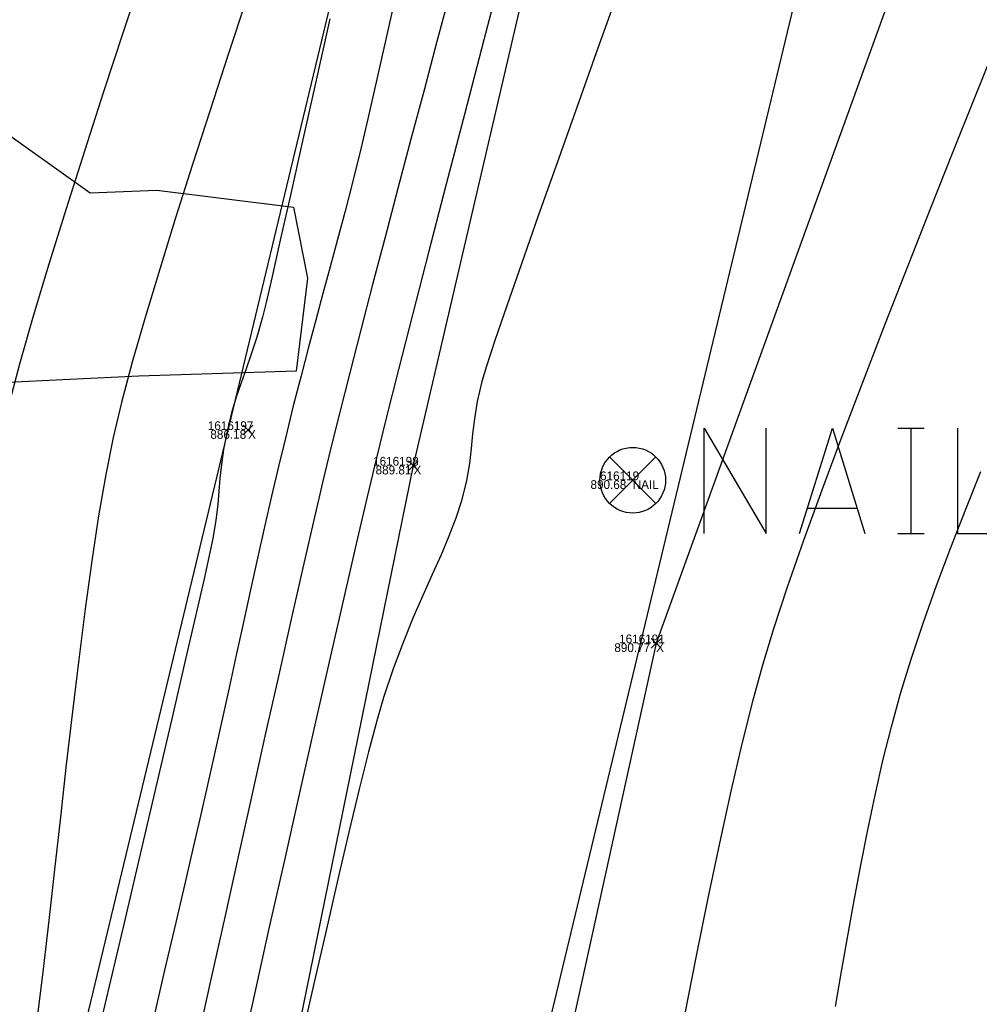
# Model space of a CAD drawing. Extents: x 1957117 to 1971063, y 701601 to 715861.
# Drawn here: x 1963285.83 to 1963324.19, y 705974.68 to 706014.04 of the extents above; entities that cross this region are included whole.
import ezdxf

# ---------------------------------------------------------------- set-up
doc = ezdxf.new("R2010")
doc.units = 0
for name, color, linetype in [('AP_X_Lights', 7, 'Continuous'), ('DT_X_Break_Line', 7, 'Continuous'), ('DT_X_Contour_Major', 7, 'Continuous'), ('DT_X_Contour_Minor', 7, 'Continuous'), ('GE_X_CL_20', 7, 'Continuous'), ('HY_X_Water_Edge', 7, 'Continuous'), ('PV_P_Shoulder', 7, 'Continuous'), ('RS_Raster1', 7, 'Continuous'), ('RW_X_Esmt_RR', 7, 'Continuous'), ('SC_Scratch1', 7, 'Continuous'), ('SC_Shading2', 7, 'Continuous'), ('SC_Shading5', 7, 'Continuous'), ('VG_X_Tree_Line_Rt', 7, 'Continuous')]:
    doc.layers.add(name, color=color, linetype=linetype)

msp = doc.modelspace()

# ---------------------------------------------------------------- linework, layer by layer
at = {"layer": 'AP_X_Lights'}
for p, q in [((1963294.772, 705997.44), (1963295.16, 705997.83)), ((1963294.772, 705997.83), (1963295.16, 705997.44)), ((1963301.38, 705996.016), (1963301.768, 705996.406)), ((1963301.38, 705996.406), (1963301.768, 705996.016)), ((1963311.082, 705988.916), (1963311.47, 705989.306)), ((1963311.082, 705989.306), (1963311.47, 705988.916))]:
    msp.add_line(p, q, dxfattribs=at)
at = {"layer": 'DT_X_Break_Line'}
for points in [[(1963248.355, 705747.376), (1963261.829, 705795.923), (1963267.581, 705840.559), (1963287.153, 705892.264), (1963291.083, 705944.763), (1963301.574, 705996.211), (1963311.528, 706039.027), (1963334.717, 706086.75), (1963331.957, 706106.508), (1963348.786, 706182.796), (1963365.664, 706223.934), (1963373.462, 706281.461), (1963387.853, 706330.217), (1963397.264, 706379.501), (1963407.696, 706427.592), (1963426.755, 706477.16), (1963442.136, 706524.014), (1963446.007, 706569.971), (1963489.391, 706666.839), (1963500.526, 706701.536)], [(1963509.92, 706697.686), (1963502.832, 706666.547), (1963464.625, 706568.104), (1963439.113, 706472.593), (1963428.782, 706425.675), (1963415.739, 706378.185), (1963398.991, 706327.191), (1963392.393, 706279.173), (1963377.9, 706227.719), (1963369.87, 706175.335), (1963345.874, 706098.69), (1963341.112, 706081.071), (1963328.328, 706036.261), (1963311.276, 705989.111), (1963300.503, 705940.076), (1963293.199, 705890.767), (1963276.592, 705844.792), (1963268.336, 705791.927), (1963260.722, 705745.719)]]:
    msp.add_lwpolyline(points, dxfattribs=at)
at = {"layer": 'DT_X_Contour_Major'}
for points in [[(1963309.788, 706015.249), (1963308.947, 706012.894), (1963308.116, 706010.564), (1963307.315, 706008.314), (1963306.565, 706006.199), (1963305.887, 706004.274), (1963305.302, 706002.594), (1963304.829, 706001.215), (1963304.49, 706000.192), (1963304.306, 705999.579), (1963304.122, 705998.77), (1963304.01, 705998.087), (1963303.94, 705997.48), (1963303.884, 705996.898), (1963303.81, 705996.292), (1963303.688, 705995.612), (1963303.49, 705994.809), (1963303.268, 705994.115), (1963302.994, 705993.398), (1963302.676, 705992.649), (1963302.323, 705991.859), (1963301.946, 705991.017), (1963301.554, 705990.114), (1963301.156, 705989.141), (1963300.762, 705988.087), (1963300.38, 705986.944), (1963300.11, 705986.011), (1963299.783, 705984.772), (1963299.409, 705983.275), (1963298.996, 705981.565), (1963298.555, 705979.688), (1963298.093, 705977.688), (1963297.62, 705975.613), (1963297.145, 705973.507)], [(1963309.788, 706015.249), (1963308.947, 706012.894), (1963308.116, 706010.564), (1963307.315, 706008.314), (1963306.565, 706006.199), (1963305.887, 706004.274), (1963305.302, 706002.594), (1963304.829, 706001.215), (1963304.49, 706000.192), (1963304.306, 705999.579), (1963304.122, 705998.77), (1963304.01, 705998.087), (1963303.94, 705997.48), (1963303.884, 705996.898), (1963303.81, 705996.292), (1963303.688, 705995.612), (1963303.49, 705994.809), (1963303.268, 705994.115), (1963302.994, 705993.398), (1963302.676, 705992.649), (1963302.323, 705991.859), (1963301.946, 705991.017), (1963301.554, 705990.114), (1963301.156, 705989.141), (1963300.762, 705988.087), (1963300.38, 705986.944), (1963300.11, 705986.011), (1963299.783, 705984.772), (1963299.409, 705983.275), (1963298.996, 705981.565), (1963298.555, 705979.688), (1963298.093, 705977.688), (1963297.62, 705975.613), (1963297.145, 705973.507)], [(1963294.869, 706014.775), (1963294.156, 706012.606), (1963293.442, 706010.417), (1963292.74, 706008.243), (1963292.065, 706006.115), (1963291.43, 706004.067), (1963290.849, 706002.132), (1963290.336, 706000.342), (1963289.906, 705998.731), (1963289.571, 705997.331), (1963289.275, 705995.862), (1963288.991, 705994.211), (1963288.716, 705992.407), (1963288.45, 705990.482), (1963288.192, 705988.464), (1963287.942, 705986.384), (1963287.698, 705984.271), (1963287.46, 705982.155), (1963287.228, 705980.067), (1963287, 705978.035), (1963286.775, 705976.09), (1963286.553, 705974.262)], [(1963294.869, 706014.775), (1963294.156, 706012.606), (1963293.442, 706010.417), (1963292.74, 706008.243), (1963292.065, 706006.115), (1963291.43, 706004.067), (1963290.849, 706002.132), (1963290.336, 706000.342), (1963289.906, 705998.731), (1963289.571, 705997.331), (1963289.275, 705995.862), (1963288.991, 705994.211), (1963288.716, 705992.407), (1963288.45, 705990.482), (1963288.192, 705988.464), (1963287.942, 705986.384), (1963287.698, 705984.271), (1963287.46, 705982.155), (1963287.228, 705980.067), (1963287, 705978.035), (1963286.775, 705976.09), (1963286.553, 705974.262)], [(1963324.825, 706012.971), (1963324.002, 706010.918), (1963323.136, 706008.749), (1963322.242, 706006.499), (1963321.336, 706004.203), (1963320.434, 706001.894), (1963319.55, 705999.606), (1963318.701, 705997.374), (1963317.902, 705995.232), (1963317.169, 705993.213), (1963316.517, 705991.352), (1963315.962, 705989.683), (1963315.52, 705988.24), (1963315.125, 705986.789), (1963314.705, 705985.096), (1963314.266, 705983.197), (1963313.812, 705981.126), (1963313.347, 705978.919), (1963312.878, 705976.612), (1963312.408, 705974.239)], [(1963324.825, 706012.971), (1963324.002, 706010.918), (1963323.136, 706008.749), (1963322.242, 706006.499), (1963321.336, 706004.203), (1963320.434, 706001.894), (1963319.55, 705999.606), (1963318.701, 705997.374), (1963317.902, 705995.232), (1963317.169, 705993.213), (1963316.517, 705991.352), (1963315.962, 705989.683), (1963315.52, 705988.24), (1963315.125, 705986.789), (1963314.705, 705985.096), (1963314.266, 705983.197), (1963313.812, 705981.126), (1963313.347, 705978.919), (1963312.878, 705976.612), (1963312.408, 705974.239)]]:
    msp.add_lwpolyline(points, dxfattribs=at)
at = {"layer": 'DT_X_Contour_Minor'}
for points in [[(1963305.164, 706016.194), (1963304.387, 706013.229), (1963303.623, 706010.303), (1963302.885, 706007.469), (1963302.188, 706004.781), (1963301.547, 706002.29), (1963300.975, 706000.049), (1963300.487, 705998.111), (1963300.096, 705996.529), (1963299.723, 705994.968), (1963299.283, 705993.085), (1963298.785, 705990.928), (1963298.239, 705988.54), (1963297.656, 705985.968), (1963297.044, 705983.255), (1963296.413, 705980.447), (1963295.773, 705977.589), (1963295.134, 705974.726), (1963294.506, 705971.904)], [(1963305.164, 706016.194), (1963304.387, 706013.229), (1963303.623, 706010.303), (1963302.885, 706007.469), (1963302.188, 706004.781), (1963301.547, 706002.29), (1963300.975, 706000.049), (1963300.487, 705998.111), (1963300.096, 705996.529), (1963299.723, 705994.968), (1963299.283, 705993.085), (1963298.785, 705990.928), (1963298.239, 705988.54), (1963297.656, 705985.968), (1963297.044, 705983.255), (1963296.413, 705980.447), (1963295.773, 705977.589), (1963295.134, 705974.726), (1963294.506, 705971.904)], [(1963290.752, 706015.919), (1963289.969, 706013.541), (1963289.188, 706011.152), (1963288.424, 706008.786), (1963287.691, 706006.48), (1963287.004, 706004.269), (1963286.379, 706002.187), (1963285.828, 706000.27), (1963285.369, 705998.554), (1963285.014, 705997.075), (1963284.722, 705995.623), (1963284.41, 705993.849), (1963284.081, 705991.797), (1963283.739, 705989.513), (1963283.389, 705987.041), (1963283.034, 705984.427), (1963282.678, 705981.716), (1963282.326, 705978.953), (1963281.981, 705976.183), (1963281.647, 705973.451)], [(1963290.752, 706015.919), (1963289.969, 706013.541), (1963289.188, 706011.152), (1963288.424, 706008.786), (1963287.691, 706006.48), (1963287.004, 706004.269), (1963286.379, 706002.187), (1963285.828, 706000.27), (1963285.369, 705998.554), (1963285.014, 705997.075), (1963284.722, 705995.623), (1963284.41, 705993.849), (1963284.081, 705991.797), (1963283.739, 705989.513), (1963283.389, 705987.041), (1963283.034, 705984.427), (1963282.678, 705981.716), (1963282.326, 705978.953), (1963281.981, 705976.183), (1963281.647, 705973.451)], [(1963303.01, 706015.038), (1963302.511, 706013.159), (1963301.997, 706011.224), (1963301.474, 706009.259), (1963300.952, 706007.291), (1963300.437, 706005.348), (1963299.94, 706003.455), (1963299.466, 706001.639), (1963299.026, 705999.927), (1963298.626, 705998.346), (1963298.275, 705996.922), (1963297.957, 705995.59), (1963297.581, 705993.978), (1963297.156, 705992.125), (1963296.689, 705990.071), (1963296.19, 705987.855), (1963295.665, 705985.518), (1963295.125, 705983.098), (1963294.576, 705980.635), (1963294.028, 705978.168), (1963293.489, 705975.737), (1963292.967, 705973.382)], [(1963303.01, 706015.038), (1963302.511, 706013.159), (1963301.997, 706011.224), (1963301.474, 706009.259), (1963300.952, 706007.291), (1963300.437, 706005.348), (1963299.94, 706003.455), (1963299.466, 706001.639), (1963299.026, 705999.927), (1963298.626, 705998.346), (1963298.275, 705996.922), (1963297.957, 705995.59), (1963297.581, 705993.978), (1963297.156, 705992.125), (1963296.689, 705990.071), (1963296.19, 705987.855), (1963295.665, 705985.518), (1963295.125, 705983.098), (1963294.576, 705980.635), (1963294.028, 705978.168), (1963293.489, 705975.737), (1963292.967, 705973.382)], [(1963300.811, 706014.785), (1963300.389, 706012.895), (1963300.017, 706011.253), (1963299.706, 706009.899), (1963299.465, 706008.879), (1963299.146, 706007.588), (1963298.838, 706006.386), (1963298.54, 706005.252), (1963298.248, 706004.163), (1963297.958, 706003.097), (1963297.669, 706002.03), (1963297.377, 706000.941), (1963297.079, 705999.807), (1963296.772, 705998.606), (1963296.453, 705997.315), (1963296.18, 705996.172), (1963295.904, 705994.988), (1963295.626, 705993.768), (1963295.345, 705992.518), (1963295.063, 705991.243), (1963294.778, 705989.949), (1963294.491, 705988.641), (1963294.202, 705987.325), (1963293.911, 705986.006), (1963293.619, 705984.691), (1963293.326, 705983.384), (1963293.031, 705982.092), (1963292.782, 705981.014), (1963292.459, 705979.619), (1963292.071, 705977.949), (1963291.628, 705976.043), (1963291.139, 705973.943)], [(1963300.811, 706014.785), (1963300.389, 706012.895), (1963300.017, 706011.253), (1963299.706, 706009.899), (1963299.465, 706008.879), (1963299.146, 706007.588), (1963298.838, 706006.386), (1963298.54, 706005.252), (1963298.248, 706004.163), (1963297.958, 706003.097), (1963297.669, 706002.03), (1963297.377, 706000.941), (1963297.079, 705999.807), (1963296.772, 705998.606), (1963296.453, 705997.315), (1963296.18, 705996.172), (1963295.904, 705994.988), (1963295.626, 705993.768), (1963295.345, 705992.518), (1963295.063, 705991.243), (1963294.778, 705989.949), (1963294.491, 705988.641), (1963294.202, 705987.325), (1963293.911, 705986.006), (1963293.619, 705984.691), (1963293.326, 705983.384), (1963293.031, 705982.092), (1963292.782, 705981.014), (1963292.459, 705979.619), (1963292.071, 705977.949), (1963291.628, 705976.043), (1963291.139, 705973.943)], [(1963298.225, 706014.073), (1963297.653, 706011.5), (1963297.127, 706009.133), (1963296.657, 706007.023), (1963296.252, 706005.219), (1963295.924, 706003.772), (1963295.683, 706002.731), (1963295.54, 706002.146), (1963295.311, 706001.347), (1963295.093, 706000.674), (1963294.884, 706000.081), (1963294.684, 705999.521), (1963294.492, 705998.95), (1963294.306, 705998.321), (1963294.128, 705997.588), (1963293.985, 705996.862), (1963293.895, 705996.252), (1963293.84, 705995.712), (1963293.798, 705995.194), (1963293.75, 705994.652), (1963293.676, 705994.038), (1963293.557, 705993.305), (1963293.439, 705992.744), (1963293.203, 705991.689), (1963292.862, 705990.193), (1963292.428, 705988.309), (1963291.914, 705986.089), (1963291.331, 705983.586), (1963290.692, 705980.852), (1963290.009, 705977.94), (1963289.296, 705974.902), (1963288.563, 705971.792)], [(1963298.225, 706014.073), (1963297.653, 706011.5), (1963297.127, 706009.133), (1963296.657, 706007.023), (1963296.252, 706005.219), (1963295.924, 706003.772), (1963295.683, 706002.731), (1963295.54, 706002.146), (1963295.311, 706001.347), (1963295.093, 706000.674), (1963294.884, 706000.081), (1963294.684, 705999.521), (1963294.492, 705998.95), (1963294.306, 705998.321), (1963294.128, 705997.588), (1963293.985, 705996.862), (1963293.895, 705996.252), (1963293.84, 705995.712), (1963293.798, 705995.194), (1963293.75, 705994.652), (1963293.676, 705994.038), (1963293.557, 705993.305), (1963293.439, 705992.744), (1963293.203, 705991.689), (1963292.862, 705990.193), (1963292.428, 705988.309), (1963291.914, 705986.089), (1963291.331, 705983.586), (1963290.692, 705980.852), (1963290.009, 705977.94), (1963289.296, 705974.902), (1963288.563, 705971.792)], [(1963318.443, 705974.587), (1963318.688, 705975.995), (1963318.937, 705977.41), (1963319.191, 705978.827), (1963319.455, 705980.241), (1963319.733, 705981.647), (1963320.027, 705983.042), (1963320.342, 705984.42), (1963320.68, 705985.776), (1963321.046, 705987.106), (1963321.464, 705988.471), (1963321.949, 705989.916), (1963322.485, 705991.416), (1963323.058, 705992.945), (1963323.651, 705994.475), (1963324.25, 705995.98)], [(1963318.443, 705974.587), (1963318.688, 705975.995), (1963318.937, 705977.41), (1963319.191, 705978.827), (1963319.455, 705980.241), (1963319.733, 705981.647), (1963320.027, 705983.042), (1963320.342, 705984.42), (1963320.68, 705985.776), (1963321.046, 705987.106), (1963321.464, 705988.471), (1963321.949, 705989.916), (1963322.485, 705991.416), (1963323.058, 705992.945), (1963323.651, 705994.475), (1963324.25, 705995.98)]]:
    msp.add_lwpolyline(points, dxfattribs=at)
at = {"layer": 'GE_X_CL_20'}
msp.add_lwpolyline([(1963418.3, 706437.397), (1962895.621, 704261.062)], dxfattribs=at)
at = {"layer": 'HY_X_Water_Edge'}
msp.add_spline([(1963191.723, 701994.048), (1963062.047, 702441.167), (1962863.491, 703169.356), (1962827.53, 703438.691), (1962823.213, 703537.412), (1962817.962, 703593.874), (1962817.97, 703697.316), (1962828.582, 703804.235), (1962836.461, 703844.734), (1962850.687, 703896.004), (1962867.251, 703938.846), (1962873.848, 703992.355), (1962884.135, 704091.371), (1962891.241, 704140.854), (1962897.382, 704180.529), (1962905.467, 704230.979), (1962943.949, 704328.022), (1962948.537, 704378.842), (1962964.114, 704426.264), (1963004.885, 704570.73), (1963042.054, 704716.522), (1963062.038, 704814.417), (1963072.171, 704860.237), (1963090.023, 704956.798), (1963107.066, 705031.783), (1963133.773, 705105.742), (1963148.685, 705206.74), (1963175.48, 705301.059), (1963191.635, 705353.417), (1963210.988, 705447.286), (1963219.532, 705497.27), (1963230.124, 705549.475), (1963251.052, 705591.159), (1963275.289, 705693.429), (1963292.982, 705784.032), (1963302.841, 705839.645), (1963335.126, 705936.766), (1963359.752, 706046.75), (1963389.133, 706177.299), (1963417.827, 706273.456), (1963475.868, 706451.902), (1963533.782, 706640.53), (1963553.86, 706696.984), (1963580.184, 706715.425), (1963609.172, 706718.73), (1963617.062, 706714.691), (1963619.447, 706694.678), (1963564.282, 706533.07), (1963531.853, 706395.229), (1963434.4, 706006.96), (1963354.09, 705679.186), (1963237.513, 705206.07), (1963167.369, 704892.962), (1963059.145, 704434.176), (1962907.914, 703908.742), (1962877.458, 703703.326), (1962898.357, 703412.121), (1962942.65, 703052.267), (1963048.963, 702674.866), (1963191.468, 702189.666), (1963245.396, 702019.832)], degree=3, dxfattribs=at)
at = {"layer": 'RW_X_Esmt_RR'}
msp.add_lwpolyline([(1962866.45, 704268.068), (1963123.345, 705337.727), (1963135.496, 705336.937), (1963400.797, 706441.601)], dxfattribs=at)
at = {"layer": 'SC_Shading2'}
for p, q in [((1963309.409, 705996.557), (1963311.265, 705994.701)), ((1963309.409, 705994.701), (1963311.265, 705996.557))]:
    msp.add_line(p, q, dxfattribs=at)
for points in [[(1963313.197, 705993.504), (1963313.197, 705997.704), (1963315.677, 705993.504), (1963315.677, 705997.704)], [(1963317, 705993.504), (1963318.323, 705997.704), (1963319.612, 705993.504)], [(1963320.935, 705997.704), (1963321.993, 705997.704)], [(1963321.464, 705993.504), (1963321.464, 705997.704)], [(1963323.316, 705997.704), (1963323.316, 705993.504), (1963325.598, 705993.504)], [(1963319.282, 705994.496), (1963317.331, 705994.496)], [(1963320.935, 705993.504), (1963321.993, 705993.504)]]:
    msp.add_lwpolyline(points, dxfattribs=at)
msp.add_circle((1963310.337, 705995.629), 1.312, dxfattribs=at)
at = {"layer": 'SC_Shading5'}
for points in [[(1963026.912, 704294.121), (1963138.818, 704737.794), (1963251.679, 705213.963), (1963374.306, 705730.111), (1963454.783, 706045.593), (1963517.244, 706296.713), (1963562.763, 706479.256), (1963580.13, 706553.799), (1963589.678, 706586.994)], [(1963609.915, 706579.703), (1963587.283, 706499.153), (1963552.056, 706354.005), (1963480.911, 706069.234), (1963357.401, 705576.869), (1963272.751, 705226.931), (1963210.247, 704956.481), (1963044.97, 704288.881)]]:
    msp.add_spline(points, degree=3, dxfattribs=at)
at = {"layer": 'VG_X_Tree_Line_Rt'}
msp.add_lwpolyline([(1963278.369, 706018.477), (1963281.4, 706012.794), (1963284.604, 706009.999), (1963288.654, 706007.118), (1963291.314, 706007.226), (1963296.785, 706006.541), (1963297.343, 706003.708), (1963296.886, 705999.99), (1963290.592, 705999.784), (1963285.077, 705999.517), (1963283.331, 706000.491), (1963278.413, 706002.431), (1963275.079, 705999.769), (1963273.099, 705994.694), (1963271.56, 705990.775), (1963267.902, 705989.09), (1963266.981, 705984.493), (1963268.935, 705979.494), (1963266.796, 705977.695), (1963264.2, 705973.963)], dxfattribs=at)

# ---------------------------------------------------------------- texts
at = {"layer": 'PV_P_Shoulder'}
for s, p in [('886.18', (1963293.456, 705997.285)), ('889.81', (1963300.06, 705995.861)), ('890.68', (1963308.65, 705995.279)), ('890.77', (1963309.603, 705988.761))]:
    msp.add_text(s, height=0.35, dxfattribs=at).set_placement(p)
at = {"layer": 'RS_Raster1'}
for s, p in [('1616197', (1963293.354, 705997.635)), ('1616198', (1963299.96, 705996.211)), ('616119', (1963309.031, 705995.629)), ('1616191', (1963309.796, 705989.111))]:
    msp.add_text(s, height=0.35, dxfattribs=at).set_placement(p)
at = {"layer": 'SC_Scratch1'}
for s, p in [('X', (1963294.966, 705997.285)), ('X', (1963301.574, 705995.861)), ('NAIL', (1963310.337, 705995.279)), ('X', (1963311.276, 705988.761))]:
    msp.add_text(s, height=0.35, dxfattribs=at).set_placement(p)

doc.saveas('drawing.dxf')
